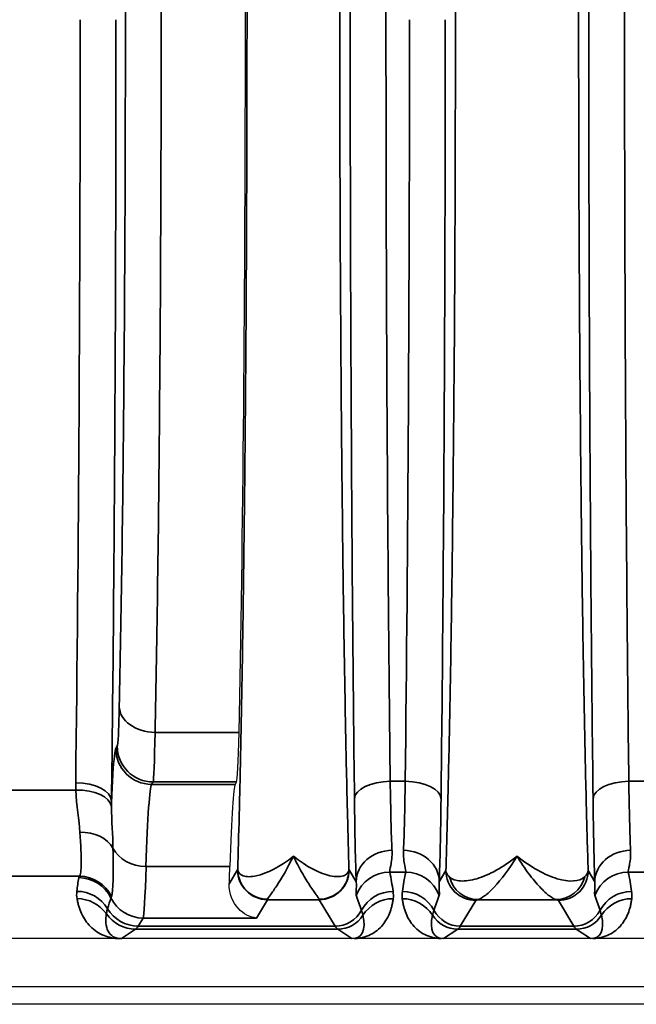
# Model space of a CAD drawing. Header units: millimetres. Extents: x 399 to 6233, y -1870 to 1602.
# Tile 563 of 656: x 5364 to 5375, y 297 to 314. Entities that reach past the tile are written whole.
import ezdxf

# ---------------------------------------------------------------- set-up
doc = ezdxf.new("R2010")
doc.units = ezdxf.units.MM
for name, color, linetype, lineweight in [('AM_5', 3, 'Continuous', 25), ('可見 (ISO)', 7, 'Continuous', 25), ('窄部可見 (ISO)', 7, 'Continuous', 35)]:
    doc.layers.add(name, color=color, linetype=linetype, lineweight=lineweight)
doc.styles.add('尺寸標註', font='romans.shx', dxfattribs={"bigfont": 'CHINESET.SHX'})
doc.dimstyles.new('CNS1$0', dxfattribs={"dimtxt": 2.5, "dimasz": 2.5, "dimexe": 1, "dimexo": 1, "dimgap": 1.5, "dimtad": 1, "dimtoh": 1, "dimdec": 1, "dimdsep": 46, "dimtxsty": '尺寸標註', "dimcen": 0, "dimclrd": 2, "dimclre": 2, "dimclrt": 1, "dimadec": 0, "dimazin": 2, "dimtp": 0.1, "dimtm": 0.1, "dimtfac": 0.71, "dimtdec": 1, "dimtmove": 0, "dimatfit": 0, "dimfxl": 0, "dimlwd": 13, "dimlwe": 13, "dimarcsym": 0})

# ---------------------------------------------------------------- blocks, each defined once
blk = doc.blocks.new('*D297')
at = {"layer": 'AM_5', "color": 2, "lineweight": 13}
for p, q in [((5339.611, 314.595), (5339.611, 341.186)), ((5500.331, 319.807), (5500.331, 341.186)), ((5342.111, 340.186), (5497.831, 340.186))]:
    blk.add_line(p, q, dxfattribs=at)
at = {"layer": 'AM_5', "color": 2, "lineweight": -2}
for points in [[(5342.111, 340.603), (5342.111, 339.77), (5339.611, 340.186)], [(5497.831, 340.603), (5497.831, 339.77), (5500.331, 340.186)]]:
    blk.add_solid(points, dxfattribs=at)
at = {"layer": 'Defpoints', "color": 0, "lineweight": -2}
for p in [(5500.331, 340.186), (5500.331, 318.807), (5339.611, 313.595)]:
    blk.add_point(p, dxfattribs=at)
at = {"layer": 'AM_5', "color": 1, "insert": (5419.971, 342.936), "char_height": 2.5, "attachment_point": 5, "style": '尺寸標註'}
blk.add_mtext('160.7', dxfattribs=at)

msp = doc.modelspace()

# ---------------------------------------------------------------- linework, layer by layer
at = {"layer": '可見 (ISO)'}
for p, q in [((5367.86, 300.821), (5367.835, 300.781)), ((5366.32, 298.845), (5366.32, 298.845)), ((5460.061, 298.195), (5355.561, 298.195)), ((5355.561, 297.395), (5460.061, 297.395)), ((5464.311, 297.095), (5351.311, 297.095))]:
    msp.add_line(p, q, dxfattribs=at)
for centre, major_axis, ratio, start_param, end_param in [((5367.661, 313.595), (0, -16.531), 0.020947, 0.763507, 2.378086), ((5367.857, 303.82), (0, -3), 0.020947, 0.034907, 0.763507), ((5367.841, 292.786), (0, 8), 0.020947, 0.034907, 0.596976), ((5367.688, 303.539), (0, -5.001), 0.020942, 0.485675, 0.596874)]:
    msp.add_ellipse(centre, major_axis=major_axis, ratio=ratio, start_param=start_param, end_param=end_param, dxfattribs=at)
for points, knots in [([(5368.192, 298.541), (5368.088, 298.553), (5367.974, 298.605), (5367.796, 298.802), (5367.73, 298.945), (5367.737, 299.116)], [-0.6655719, -0.6655719, -0.6655719, -0.6655719, -0.555783, -0.555783, -0.4460779, -0.4460779, -0.4460779, -0.4460779]), ([(5365.928, 298.195), (5365.928, 298.195), (5365.928, 298.195), (5365.928, 298.195), (5365.928, 298.195), (5365.928, 298.195), (5365.928, 298.195), (5365.927, 298.195), (5365.924, 298.195), (5365.917, 298.195), (5365.914, 298.195), (5365.904, 298.195), (5365.897, 298.195), (5365.891, 298.195)], [-0.005146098, -0.005146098, -0.005146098, -0.005146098, -0.004810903, -0.004810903, -0.004628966, -0.004628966, -0.004600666, -0.004600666, -0.003063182, -0.003063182, -0.002040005, -0.002040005, 0, 0, 0, 0]), ([(5369.83, 298.195), (5369.823, 298.195), (5369.816, 298.195), (5369.809, 298.195), (5369.804, 298.195), (5369.798, 298.195), (5369.794, 298.195)], [0.00000000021, 0.00000000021, 0.00000000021, 0.00000000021, 0.00002113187, 0.00002113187, 0.00002113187, 0.0000394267, 0.0000394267, 0.0000394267, 0.0000394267]), ([(5371.328, 298.195), (5371.324, 298.195), (5371.319, 298.195), (5371.314, 298.195), (5371.307, 298.195), (5371.299, 298.195), (5371.292, 298.195)], [-0.00000491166, -0.00000491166, -0.00000491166, -0.00000491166, 0.00001268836, 0.00001268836, 0.00001268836, 0.00003478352, 0.00003478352, 0.00003478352, 0.00003478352]), ([(5373.83, 298.195), (5373.823, 298.195), (5373.816, 298.195), (5373.809, 298.195), (5373.804, 298.195), (5373.798, 298.195), (5373.794, 298.195)], [0.00000000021, 0.00000000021, 0.00000000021, 0.00000000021, 0.00002113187, 0.00002113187, 0.00002113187, 0.0000394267, 0.0000394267, 0.0000394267, 0.0000394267])]:
    msp.add_open_spline(points, degree=3, knots=knots, dxfattribs=at)
at = {"layer": '窄部可見 (ISO)'}
for p, q in [((5366.492, 301.652), (5367.901, 301.652)), ((5365.835, 301.381), (5365.859, 301.421)), ((5366.459, 300.821), (5366.435, 300.781)), ((5367.86, 300.821), (5366.459, 300.821)), ((5370.435, 300.832), (5370.687, 300.832)), ((5374.435, 300.832), (5374.687, 300.832)), ((5363.962, 300.685), (5365.163, 300.685)), ((5366.435, 300.781), (5367.835, 300.781)), ((5367.747, 299.402), (5366.34, 299.402)), ((5367.737, 299.116), (5367.876, 299.348)), ((5369.746, 299.348), (5369.865, 299.149)), ((5370.695, 299.31), (5370.427, 299.31)), ((5371.257, 299.149), (5371.369, 299.335)), ((5373.754, 299.335), (5373.865, 299.149)), ((5374.695, 299.31), (5374.427, 299.31)), ((5365.224, 299.24), (5363.934, 299.24)), ((5368.376, 298.848), (5368.192, 298.541)), ((5369.246, 298.848), (5368.376, 298.848)), ((5369.512, 298.405), (5369.246, 298.848)), ((5371.869, 298.835), (5371.61, 298.405)), ((5373.218, 298.848), (5371.905, 298.848)), ((5373.512, 298.405), (5373.254, 298.835)), ((5366.292, 298.541), (5366.21, 298.405)), ((5368.192, 298.541), (5366.292, 298.541)), ((5366.167, 298.354), (5365.928, 298.195)), ((5369.555, 298.354), (5366.167, 298.354)), ((5366.21, 298.405), (5369.512, 298.405)), ((5369.794, 298.195), (5369.555, 298.354)), ((5371.567, 298.354), (5371.328, 298.195)), ((5373.555, 298.354), (5371.567, 298.354)), ((5371.61, 298.405), (5373.512, 298.405)), ((5373.794, 298.195), (5373.555, 298.354))]:
    msp.add_line(p, q, dxfattribs=at)
for centre, major_axis, ratio, start_param, end_param in [((5364.701, 313.595), (0, 25), 0.02145, 4.175555, 4.712389), ((5370.201, 313.595), (0, 26), 0.02143, 4.199317, 4.712389), ((5366.492, 302.086), (-0.6, 0.013), 0.722333, 0.030288, 1.586603), ((5366.435, 301.381), (0.515, -0.309), 0.999172, 3.682263, 5.252328), ((5366.459, 301.421), (0.515, -0.309), 0.999172, 3.682263, 5.252328), ((5365.162, 300.502), (0.6, -0.007), 0.511389, 0.024373, 1.577171), ((5370.435, 300.538), (-0.6, -0.007), 0.49083, 4.706597, 6.259146), ((5370.491, 301.907), (-0.007, 2.58), 0.02502, 2.000071, 2.615298), ((5370.631, 301.907), (0.007, 2.58), 0.02502, 3.667887, 4.283115), ((5370.687, 300.538), (0.6, -0.007), 0.49083, 0.024039, 1.576589), ((5374.435, 300.538), (-0.6, -0.007), 0.49083, 4.706597, 6.259146), ((5374.491, 301.907), (-0.007, 2.58), 0.02502, 2.000071, 2.615298), ((5365.163, 300.376), (0.6, 0.017), 0.516223, 0.059539, 1.556187), ((5366.441, 292.783), (0, 8.003), 0.022512, 0.034888, 0.596845), ((5369.891, 301.827), (0.007, -3.096), 0.02085, 5.141677, 5.75691), ((5371.231, 301.827), (-0.007, -3.096), 0.02085, 0.526276, 1.141508), ((5373.891, 301.827), (0.007, -3.096), 0.02085, 5.141677, 5.75691), ((5365.233, 299.527), (0.599, 0.031), 0.751758, 0.356231, 1.532192), ((5366.34, 299.899), (0.6, -0.018), 0.826915, 3.562919, 4.737867), ((5370.465, 299.149), (-0.6, -0.023), 0.876399, 4.678969, 6.239685), ((5370.657, 299.149), (0.6, -0.023), 0.876399, 0.0435, 1.604216), ((5374.465, 299.149), (-0.6, -0.023), 0.876399, 4.678969, 6.239685), ((5366.294, 302.655), (-0.005, -4.117), 0.020059, 0.038066, 0.660084), ((5367.873, 301.1), (-0.002, 1.753), 0.025123, 3.183353, 3.233238), ((5368.376, 299.348), (0.429, -0.257), 0.999172, 3.682263, 5.252328), ((5368.378, 299.354), (-0.482, 0.132), 0.996844, 0.266973, 1.836165), ((5369.246, 299.348), (-0.429, -0.257), 0.999172, 1.030857, 2.600922), ((5369.75, 301.169), (0.002, 1.823), 0.02465, 3.05168, 3.10063), ((5370.427, 298.711), (0.588, 0.12), 0.998201, 1.369933, 2.582126), ((5369.706, 299.744), (-0.587, 1.898), 0.297416, 4.213099, 4.391173), ((5371.416, 299.744), (0.587, 1.898), 0.297416, 1.892012, 2.070087), ((5370.695, 298.711), (0.588, -0.12), 0.998201, 0.559467, 1.77166), ((5374.427, 298.711), (-0.588, -0.12), 0.998201, 4.511525, 5.723718), ((5373.706, 299.744), (-0.587, 1.898), 0.297416, 4.213099, 4.391173), ((5366.056, 299.877), (0.629, 2.073), 0.310752, 1.987716, 2.105822), ((5375.282, 299.211), (-10.07, 0), 0.058758, 6.234735, 6.273976), ((5365.212, 298.618), (0.593, -0.094), 0.998229, 0.609389, 1.728149), ((5365.224, 298.641), (0.462, -0.383), 0.997094, 1.147203, 2.260656), ((5371.905, 299.348), (0.093, -0.491), 0.982993, 4.763177, 6.091983), ((5373.218, 299.348), (-0.093, -0.491), 0.982993, 0.191203, 1.520008), ((5365.181, 298.389), (0.596, -0.067), 0.99825, 0.651925, 1.682859), ((5370.483, 298.389), (0.594, 0.083), 0.998238, 1.431986, 2.513646), ((5370.639, 298.389), (0.594, -0.083), 0.998238, 0.627947, 1.709607), ((5374.483, 298.389), (-0.594, -0.083), 0.998238, 4.573579, 5.655239), ((5365.184, 298.266), (0.591, 0.105), 0.998218, 0.435215, 1.395105), ((8225.682, 296.135), (-2860.258, 0.716), 0.046839, 6.268046, 6.269403), ((5369.923, 306.478), (-4.172, -7.61), 0.009939, 6.191319, 6.234418), ((5366.292, 299.14), (0.515, -0.309), 0.999172, 4.133206, 5.252328), ((5368.374, 301.846), (0, -3), 0.017456, 0.034907, 0.07668), ((5369.248, 301.846), (0, -3), 0.017456, 6.206505, 6.248279), ((5369.059, 299.66), (1.006, -2.097), 0.194686, 0.988663, 1.119241), ((5370.485, 298.266), (0.595, -0.075), 0.998245, 1.696485, 2.702846), ((5370.637, 298.266), (0.595, 0.075), 0.998245, 0.438747, 1.445107), ((5372.063, 299.66), (-1.006, -2.097), 0.194686, 5.163945, 5.294522), ((5373.059, 299.66), (1.006, -2.097), 0.194686, 0.988663, 1.119241), ((5374.485, 298.266), (-0.595, 0.075), 0.998245, 4.838078, 5.844438), ((5366.21, 299.005), (0.515, -0.309), 0.999172, 4.221065, 5.252328), ((5369.512, 298.905), (-0.429, -0.257), 0.999172, 1.030857, 2.112865), ((5371.61, 298.905), (-0.429, 0.257), 0.999172, 1.028727, 2.110736), ((5373.512, 298.905), (0.429, 0.257), 0.999172, 4.17245, 5.254458), ((5366.167, 298.954), (0.333, -0.499), 0.999683, 4.734949, 5.695074), ((5369.555, 298.854), (-0.277, -0.416), 0.999683, 0.588111, 1.594775), ((5369.28, 299.037), (0.641, -0.802), 0.399262, 5.974018, 6.980681), ((5371.842, 299.037), (-0.641, -0.802), 0.399262, 5.585689, 6.592352), ((5371.567, 298.854), (-0.277, 0.416), 0.999683, 1.546818, 2.553481), ((5373.555, 298.854), (0.277, 0.416), 0.999683, 3.729704, 4.736367), ((5373.28, 299.037), (0.641, -0.802), 0.399262, 5.974018, 6.980681), ((5366.138, 398.388), (0, -100.043), 0.020817, 0.01396, 0.034899), ((5369.585, 398.388), (0, -100.043), 0.020838, 6.248286, 6.269226), ((5371.538, 398.388), (0, -100.043), 0.020838, 0.01396, 0.034899), ((5373.585, 398.388), (0, -100.043), 0.020838, 6.248286, 6.269226)]:
    msp.add_ellipse(centre, major_axis=major_axis, ratio=ratio, start_param=start_param, end_param=end_param, dxfattribs=at)
for points, knots in [([(5367.878, 299.354), (5367.887, 299.639), (5367.895, 299.942), (5367.903, 300.255), (5367.906, 300.388), (5367.91, 300.525), (5367.913, 300.665), (5367.924, 301.132), (5367.934, 301.63), (5367.944, 302.153), (5367.953, 302.675), (5367.962, 303.222), (5367.97, 303.792), (5367.978, 304.363), (5367.986, 304.96), (5367.993, 305.575), (5367.995, 305.787), (5367.997, 306.002), (5367.999, 306.219), (5368.003, 306.629), (5368.007, 307.046), (5368.01, 307.47), (5368.015, 308.119), (5368.02, 308.786), (5368.023, 309.466), (5368.03, 310.827), (5368.034, 312.204), (5368.034, 313.595), (5368.034, 314.985), (5368.03, 316.362), (5368.023, 317.723), (5368.02, 318.404), (5368.015, 319.071), (5368.01, 319.719), (5368.007, 320.143), (5368.003, 320.561), (5367.999, 320.971), (5367.997, 321.187), (5367.995, 321.402), (5367.993, 321.615), (5367.986, 322.23), (5367.978, 322.827), (5367.97, 323.397), (5367.962, 323.968), (5367.953, 324.514), (5367.944, 325.037), (5367.934, 325.559), (5367.924, 326.057), (5367.913, 326.524), (5367.91, 326.664), (5367.906, 326.801), (5367.903, 326.935), (5367.895, 327.247), (5367.887, 327.55), (5367.878, 327.836)], [0.0264933, 0.0264933, 0.0264933, 0.0264933, 0.0679433, 0.0679433, 0.0679433, 0.0856819, 0.0856819, 0.0856819, 0.1448706, 0.1448706, 0.1448706, 0.2040592, 0.2040592, 0.2040592, 0.2632479, 0.2632479, 0.2632479, 0.2837247, 0.2837247, 0.2837247, 0.3224365, 0.3224365, 0.3224365, 0.3816251, 0.3816251, 0.3816251, 0.5, 0.5, 0.5, 0.6183797, 0.6183797, 0.6183797, 0.6775684, 0.6775684, 0.6775684, 0.7162875, 0.7162875, 0.7162875, 0.736757, 0.736757, 0.736757, 0.7959457, 0.7959457, 0.7959457, 0.8551343, 0.8551343, 0.8551343, 0.914323, 0.914323, 0.914323, 0.9320642, 0.9320642, 0.9320642, 0.9735116, 0.9735116, 0.9735116, 0.9735116]), ([(5369.744, 327.836), (5369.735, 327.55), (5369.727, 327.247), (5369.719, 326.935), (5369.716, 326.801), (5369.713, 326.664), (5369.709, 326.524), (5369.698, 326.057), (5369.688, 325.559), (5369.679, 325.037), (5369.669, 324.514), (5369.66, 323.968), (5369.652, 323.397), (5369.644, 322.827), (5369.636, 322.23), (5369.63, 321.615), (5369.627, 321.402), (5369.625, 321.187), (5369.623, 320.971), (5369.619, 320.561), (5369.615, 320.144), (5369.612, 319.719), (5369.607, 319.071), (5369.603, 318.404), (5369.599, 317.723), (5369.592, 316.362), (5369.589, 314.985), (5369.589, 313.595), (5369.589, 312.204), (5369.592, 310.828), (5369.599, 309.466), (5369.603, 308.785), (5369.607, 308.119), (5369.612, 307.47), (5369.615, 307.046), (5369.619, 306.629), (5369.623, 306.219), (5369.625, 306.002), (5369.627, 305.788), (5369.63, 305.575), (5369.636, 304.96), (5369.644, 304.363), (5369.652, 303.792), (5369.66, 303.222), (5369.669, 302.675), (5369.679, 302.153), (5369.688, 301.63), (5369.698, 301.132), (5369.709, 300.665), (5369.713, 300.525), (5369.716, 300.388), (5369.719, 300.255), (5369.727, 299.942), (5369.735, 299.639), (5369.744, 299.353)], [0.0264933, 0.0264933, 0.0264933, 0.0264933, 0.0679433, 0.0679433, 0.0679433, 0.0856819, 0.0856819, 0.0856819, 0.1448706, 0.1448706, 0.1448706, 0.2040592, 0.2040592, 0.2040592, 0.2632479, 0.2632479, 0.2632479, 0.2837247, 0.2837247, 0.2837247, 0.3224365, 0.3224365, 0.3224365, 0.3816251, 0.3816251, 0.3816251, 0.5, 0.5, 0.5, 0.6183797, 0.6183797, 0.6183797, 0.6775684, 0.6775684, 0.6775684, 0.7162875, 0.7162875, 0.7162875, 0.736757, 0.736757, 0.736757, 0.7959457, 0.7959457, 0.7959457, 0.8551343, 0.8551343, 0.8551343, 0.914323, 0.914323, 0.914323, 0.9320642, 0.9320642, 0.9320642, 0.9735116, 0.9735116, 0.9735116, 0.9735116]), ([(5371.369, 299.335), (5371.379, 299.682), (5371.39, 300.055), (5371.4, 300.444), (5371.401, 300.507), (5371.403, 300.571), (5371.404, 300.637), (5371.416, 301.101), (5371.426, 301.597), (5371.436, 302.115), (5371.446, 302.634), (5371.455, 303.178), (5371.463, 303.748), (5371.472, 304.317), (5371.479, 304.915), (5371.486, 305.531), (5371.489, 305.792), (5371.492, 306.056), (5371.494, 306.323), (5371.498, 306.687), (5371.501, 307.056), (5371.504, 307.432), (5371.51, 308.083), (5371.514, 308.753), (5371.518, 309.438), (5371.525, 310.808), (5371.528, 312.194), (5371.528, 313.595), (5371.528, 314.996), (5371.525, 316.381), (5371.518, 317.751), (5371.512, 318.832), (5371.504, 319.871), (5371.494, 320.867), (5371.492, 321.134), (5371.489, 321.398), (5371.486, 321.658), (5371.479, 322.275), (5371.472, 322.872), (5371.463, 323.442), (5371.455, 324.011), (5371.446, 324.555), (5371.436, 325.074), (5371.426, 325.593), (5371.416, 326.089), (5371.404, 326.553), (5371.403, 326.618), (5371.401, 326.682), (5371.4, 326.746), (5371.39, 327.134), (5371.379, 327.507), (5371.369, 327.854)], [0.0267397, 0.0267397, 0.0267397, 0.0267397, 0.0775919, 0.0775919, 0.0775919, 0.0858976, 0.0858976, 0.0858976, 0.1450554, 0.1450554, 0.1450554, 0.2042133, 0.2042133, 0.2042133, 0.2633711, 0.2633711, 0.2633711, 0.2884173, 0.2884173, 0.2884173, 0.322529, 0.322529, 0.322529, 0.3816868, 0.3816868, 0.3816868, 0.5, 0.5, 0.5, 0.6183182, 0.6183182, 0.6183182, 0.7115983, 0.7115983, 0.7115983, 0.7366339, 0.7366339, 0.7366339, 0.7957918, 0.7957918, 0.7957918, 0.8549496, 0.8549496, 0.8549496, 0.9141075, 0.9141075, 0.9141075, 0.9224155, 0.9224155, 0.9224155, 0.9732653, 0.9732653, 0.9732653, 0.9732653]), ([(5373.754, 327.854), (5373.743, 327.507), (5373.732, 327.134), (5373.723, 326.746), (5373.721, 326.682), (5373.719, 326.618), (5373.718, 326.553), (5373.707, 326.089), (5373.696, 325.593), (5373.686, 325.074), (5373.676, 324.555), (5373.667, 324.011), (5373.659, 323.442), (5373.651, 322.872), (5373.643, 322.275), (5373.636, 321.659), (5373.633, 321.398), (5373.63, 321.134), (5373.628, 320.867), (5373.624, 320.503), (5373.621, 320.133), (5373.618, 319.758), (5373.613, 319.106), (5373.608, 318.436), (5373.605, 317.751), (5373.597, 316.382), (5373.594, 314.996), (5373.594, 313.595), (5373.594, 312.194), (5373.597, 310.808), (5373.605, 309.438), (5373.61, 308.358), (5373.618, 307.318), (5373.628, 306.323), (5373.63, 306.056), (5373.633, 305.792), (5373.636, 305.531), (5373.643, 304.915), (5373.651, 304.317), (5373.659, 303.748), (5373.667, 303.178), (5373.676, 302.634), (5373.686, 302.116), (5373.696, 301.597), (5373.707, 301.101), (5373.718, 300.637), (5373.719, 300.571), (5373.721, 300.507), (5373.723, 300.444), (5373.732, 300.055), (5373.743, 299.682), (5373.754, 299.335)], [0.0267397, 0.0267397, 0.0267397, 0.0267397, 0.0775919, 0.0775919, 0.0775919, 0.0858976, 0.0858976, 0.0858976, 0.1450554, 0.1450554, 0.1450554, 0.2042133, 0.2042133, 0.2042133, 0.2633711, 0.2633711, 0.2633711, 0.2884173, 0.2884173, 0.2884173, 0.322529, 0.322529, 0.322529, 0.3816868, 0.3816868, 0.3816868, 0.5, 0.5, 0.5, 0.6183182, 0.6183182, 0.6183182, 0.7115983, 0.7115983, 0.7115983, 0.7366339, 0.7366339, 0.7366339, 0.7957918, 0.7957918, 0.7957918, 0.8549496, 0.8549496, 0.8549496, 0.9141075, 0.9141075, 0.9141075, 0.9224155, 0.9224155, 0.9224155, 0.9732653, 0.9732653, 0.9732653, 0.9732653]), ([(5369.836, 300.538), (5369.812, 302.52), (5369.794, 304.645), (5369.782, 306.845), (5369.77, 309.046), (5369.764, 311.32), (5369.764, 313.595), (5369.764, 315.869), (5369.77, 318.144), (5369.782, 320.344), (5369.794, 322.544), (5369.812, 324.67), (5369.836, 326.652)], [2.628521, 2.628521, 2.628521, 2.628521, 2.885057, 2.885057, 2.885057, 3.141593, 3.141593, 3.141593, 3.398129, 3.398129, 3.398129, 3.654665, 3.654665, 3.654665, 3.654665]), ([(5373.836, 300.538), (5373.812, 302.52), (5373.794, 304.645), (5373.782, 306.845), (5373.77, 309.046), (5373.764, 311.32), (5373.764, 313.595), (5373.764, 315.869), (5373.77, 318.144), (5373.782, 320.344), (5373.794, 322.544), (5373.812, 324.67), (5373.836, 326.652)], [2.628521, 2.628521, 2.628521, 2.628521, 2.885057, 2.885057, 2.885057, 3.141593, 3.141593, 3.141593, 3.398129, 3.398129, 3.398129, 3.654665, 3.654665, 3.654665, 3.654665]), ([(5370.435, 326.357), (5370.412, 324.42), (5370.394, 322.342), (5370.37, 318.041), (5370.364, 315.818), (5370.364, 311.371), (5370.37, 309.148), (5370.394, 304.847), (5370.412, 302.77), (5370.435, 300.832)], [2.628521, 2.628521, 2.628521, 2.628521, 2.885057, 2.885057, 3.141593, 3.141593, 3.398129, 3.398129, 3.654665, 3.654665, 3.654665, 3.654665]), ([(5374.435, 326.357), (5374.412, 324.42), (5374.394, 322.342), (5374.37, 318.041), (5374.364, 315.818), (5374.364, 311.371), (5374.37, 309.148), (5374.394, 304.847), (5374.412, 302.77), (5374.435, 300.832)], [2.628521, 2.628521, 2.628521, 2.628521, 2.885057, 2.885057, 3.141593, 3.141593, 3.398129, 3.398129, 3.654665, 3.654665, 3.654665, 3.654665]), ([(5366.492, 325.537), (5366.509, 324.768), (5366.523, 323.918), (5366.536, 323.004), (5366.549, 322.089), (5366.56, 321.111), (5366.568, 320.088), (5366.577, 319.065), (5366.584, 317.998), (5366.588, 316.909), (5366.593, 315.819), (5366.595, 314.707), (5366.595, 313.595), (5366.595, 312.483), (5366.593, 311.371), (5366.588, 310.281), (5366.584, 309.191), (5366.577, 308.124), (5366.568, 307.102), (5366.56, 306.079), (5366.549, 305.1), (5366.536, 304.186), (5366.523, 303.272), (5366.509, 302.421), (5366.492, 301.652)], [2.334303, 2.334303, 2.334303, 2.334303, 2.536125, 2.536125, 2.536125, 2.737948, 2.737948, 2.737948, 2.93977, 2.93977, 2.93977, 3.141593, 3.141593, 3.141593, 3.343415, 3.343415, 3.343415, 3.545238, 3.545238, 3.545238, 3.74706, 3.74706, 3.74706, 3.948882, 3.948882, 3.948882, 3.948882]), ([(5365.892, 302.086), (5365.909, 302.827), (5365.923, 303.646), (5365.949, 305.409), (5365.96, 306.352), (5365.977, 308.323), (5365.984, 309.351), (5365.993, 311.451), (5365.995, 312.523), (5365.995, 314.667), (5365.993, 315.738), (5365.984, 317.838), (5365.977, 318.867), (5365.96, 320.838), (5365.949, 321.781), (5365.923, 323.543), (5365.909, 324.363), (5365.892, 325.104)], [2.334303, 2.334303, 2.334303, 2.334303, 2.536125, 2.536125, 2.737948, 2.737948, 2.93977, 2.93977, 3.141593, 3.141593, 3.343415, 3.343415, 3.545238, 3.545238, 3.74706, 3.74706, 3.948882, 3.948882, 3.948882, 3.948882]), ([(5365.837, 313.595), (5365.837, 311.304), (5365.831, 309.014), (5365.818, 306.805), (5365.806, 304.597), (5365.787, 302.471), (5365.762, 300.502)], [0, 0, 0, 0, 0.2684172, 0.2684172, 0.2684172, 0.5368345, 0.5368345, 0.5368345, 0.5368345]), ([(5371.358, 313.595), (5371.358, 311.32), (5371.352, 309.046), (5371.34, 306.845), (5371.328, 304.645), (5371.31, 302.52), (5371.287, 300.538)], [0, 0, 0, 0, 0.256536, 0.256536, 0.256536, 0.5130721, 0.5130721, 0.5130721, 0.5130721]), ([(5365.859, 301.421), (5365.866, 301.431), (5365.872, 301.495), (5365.883, 301.721), (5365.888, 301.884), (5365.892, 302.086)], [1.6057029, 1.6057029, 1.6057029, 1.6057029, 1.9700029, 1.9700029, 2.3343029, 2.3343029, 2.3343029, 2.3343029]), ([(5365.762, 300.502), (5365.77, 300.68), (5365.778, 300.834), (5365.786, 300.96), (5365.802, 301.211), (5365.819, 301.353), (5365.835, 301.381)], [4.255119, 4.255119, 4.255119, 4.255119, 4.3966774, 4.3966774, 4.3966774, 4.6774824, 4.6774824, 4.6774824, 4.6774824]), ([(5365.224, 299.24), (5365.243, 299.259), (5365.254, 299.335), (5365.255, 299.584), (5365.246, 299.762), (5365.233, 299.978)], [0, 0, 0, 0, 0.00099613, 0.00099613, 0.001992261, 0.001992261, 0.001992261, 0.001992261]), ([(5365.787, 299.713), (5365.79, 299.484), (5365.791, 299.295), (5365.788, 299.159), (5365.784, 299.023), (5365.775, 298.936), (5365.761, 298.904)], [0.001060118, 0.001060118, 0.001060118, 0.001060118, 0.002188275, 0.002188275, 0.002188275, 0.003316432, 0.003316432, 0.003316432, 0.003316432]), ([(5370.465, 299.675), (5370.47, 299.568), (5370.456, 299.484), (5370.433, 299.362), (5370.424, 299.323), (5370.427, 299.31)], [0, 0, 0, 0, 0.000661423, 0.000661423, 0.001322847, 0.001322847, 0.001322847, 0.001322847]), ([(5370.695, 299.31), (5370.698, 299.323), (5370.689, 299.361), (5370.666, 299.483), (5370.653, 299.568), (5370.657, 299.675)], [0, 0, 0, 0, 0.000661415, 0.000661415, 0.001322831, 0.001322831, 0.001322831, 0.001322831]), ([(5374.465, 299.675), (5374.47, 299.568), (5374.456, 299.484), (5374.433, 299.362), (5374.424, 299.323), (5374.427, 299.31)], [0, 0, 0, 0, 0.000661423, 0.000661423, 0.001322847, 0.001322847, 0.001322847, 0.001322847]), ([(5367.878, 299.354), (5367.882, 299.302), (5367.917, 299.265), (5367.972, 299.247), (5368.027, 299.229), (5368.103, 299.229), (5368.19, 299.248), (5368.364, 299.285), (5368.588, 299.397), (5368.811, 299.577)], [-0.00000006, -0.00000006, -0.00000006, -0.00000006, 0.000531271, 0.000531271, 0.000531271, 0.001062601, 0.001062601, 0.001062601, 0.002125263, 0.002125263, 0.002125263, 0.002125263]), ([(5368.811, 299.577), (5368.713, 299.372), (5368.614, 299.205), (5368.492, 299.021), (5368.456, 298.97), (5368.4, 298.894), (5368.381, 298.868), (5368.378, 298.855)], [-0.000011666, -0.000011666, -0.000011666, -0.000011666, 0.000975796, 0.000975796, 0.001469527, 0.001469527, 0.001963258, 0.001963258, 0.001963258, 0.001963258]), ([(5368.811, 299.577), (5369.03, 299.401), (5369.247, 299.29), (5369.421, 299.25), (5369.425, 299.25), (5369.428, 299.249), (5369.431, 299.248), (5369.517, 299.23), (5369.591, 299.229), (5369.645, 299.246), (5369.647, 299.246), (5369.649, 299.247), (5369.65, 299.247), (5369.664, 299.252), (5369.676, 299.257), (5369.687, 299.264), (5369.698, 299.27), (5369.707, 299.278), (5369.715, 299.287), (5369.724, 299.296), (5369.731, 299.306), (5369.736, 299.318), (5369.738, 299.324), (5369.74, 299.33), (5369.741, 299.337), (5369.743, 299.342), (5369.743, 299.351), (5369.744, 299.353)], [-0.000011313, -0.000011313, -0.000011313, -0.000011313, 0.001030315, 0.001030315, 0.001030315, 0.001050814, 0.001050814, 0.001050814, 0.001565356, 0.001565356, 0.001565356, 0.001581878, 0.001581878, 0.001581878, 0.001711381, 0.001711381, 0.001711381, 0.001843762, 0.001843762, 0.001843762, 0.001984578, 0.001984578, 0.001984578, 0.002055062, 0.002055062, 0.002055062, 0.002112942, 0.002112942, 0.002112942, 0.002112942]), ([(5369.244, 298.855), (5369.244, 298.856), (5369.244, 298.856), (5369.244, 298.856), (5369.243, 298.857), (5369.243, 298.858), (5369.243, 298.859), (5369.242, 298.861), (5369.241, 298.864), (5369.239, 298.866), (5369.237, 298.871), (5369.233, 298.876), (5369.229, 298.883), (5369.221, 298.895), (5369.209, 298.911), (5369.195, 298.931), (5369.168, 298.969), (5369.131, 299.02), (5369.09, 299.082), (5369.049, 299.143), (5369.004, 299.215), (5368.957, 299.298), (5368.91, 299.381), (5368.86, 299.475), (5368.811, 299.577)], [0, 0, 0, 0, 0.000015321, 0.000015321, 0.000015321, 0.000050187, 0.000050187, 0.000050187, 0.000112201, 0.000112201, 0.000112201, 0.000236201, 0.000236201, 0.000236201, 0.000484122, 0.000484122, 0.000484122, 0.000978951, 0.000978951, 0.000978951, 0.001470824, 0.001470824, 0.001470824, 0.001961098, 0.001961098, 0.001961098, 0.001961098]), ([(5371.427, 299.231), (5371.471, 299.19), (5371.537, 299.167), (5371.615, 299.162), (5371.694, 299.157), (5371.788, 299.17), (5371.889, 299.2), (5372.091, 299.26), (5372.326, 299.388), (5372.561, 299.577)], [0, 0, 0, 0, 0.000558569, 0.000558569, 0.000558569, 0.001117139, 0.001117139, 0.001117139, 0.002234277, 0.002234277, 0.002234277, 0.002234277]), ([(5372.561, 299.577), (5372.428, 299.358), (5372.296, 299.185), (5372.121, 298.998), (5372.066, 298.948), (5371.971, 298.876), (5371.932, 298.854), (5371.905, 298.848)], [-0.000011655, -0.000011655, -0.000011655, -0.000011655, 0.001067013, 0.001067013, 0.001606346, 0.001606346, 0.00214568, 0.00214568, 0.00214568, 0.00214568]), ([(5372.561, 299.577), (5372.796, 299.388), (5373.029, 299.261), (5373.232, 299.2), (5373.436, 299.139), (5373.607, 299.148), (5373.695, 299.231)], [-0.000011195, -0.000011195, -0.000011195, -0.000011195, 0.001104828, 0.001104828, 0.001104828, 0.002220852, 0.002220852, 0.002220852, 0.002220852]), ([(5373.218, 298.848), (5373.19, 298.854), (5373.151, 298.876), (5373.104, 298.912), (5373.057, 298.948), (5373.001, 298.998), (5372.943, 299.061), (5372.885, 299.123), (5372.823, 299.197), (5372.758, 299.283), (5372.694, 299.369), (5372.627, 299.469), (5372.561, 299.577)], [0, 0, 0, 0, 0.000534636, 0.000534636, 0.000534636, 0.001069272, 0.001069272, 0.001069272, 0.001603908, 0.001603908, 0.001603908, 0.002138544, 0.002138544, 0.002138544, 0.002138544]), ([(5369.744, 299.353), (5369.743, 299.223), (5369.69, 299.094), (5369.597, 299.001), (5369.505, 298.909), (5369.375, 298.855), (5369.244, 298.855)], [0.0001763, 0.0001763, 0.0001763, 0.0001763, 0.5, 0.5, 0.5, 1, 1, 1, 1]), ([(5371.369, 299.335), (5371.369, 299.335), (5371.369, 299.331), (5371.369, 299.329), (5371.37, 299.327), (5371.37, 299.325), (5371.37, 299.323), (5371.371, 299.318), (5371.372, 299.314), (5371.374, 299.31), (5371.377, 299.301), (5371.38, 299.292), (5371.385, 299.283), (5371.392, 299.27), (5371.402, 299.257), (5371.414, 299.245), (5371.418, 299.24), (5371.422, 299.236), (5371.427, 299.231)], [-0.00000006, -0.00000006, -0.00000006, -0.00000006, 0.0000257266, 0.0000257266, 0.0000257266, 0.0000544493, 0.0000544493, 0.0000544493, 0.000111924, 0.000111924, 0.000111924, 0.0002271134, 0.0002271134, 0.0002271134, 0.0003995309, 0.0003995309, 0.0003995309, 0.0004594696, 0.0004594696, 0.0004594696, 0.0004594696]), ([(5371.869, 298.835), (5371.738, 298.836), (5371.608, 298.889), (5371.515, 298.982), (5371.423, 299.074), (5371.369, 299.204), (5371.369, 299.335)], [0, 0, 0, 0, 0.5, 0.5, 0.5, 1, 1, 1, 1]), ([(5373.254, 298.835), (5373.384, 298.836), (5373.514, 298.889), (5373.607, 298.982), (5373.7, 299.074), (5373.753, 299.204), (5373.754, 299.335)], [0, 0, 0, 0, 0.5, 0.5, 0.5, 1, 1, 1, 1]), ([(5369.865, 298.921), (5369.861, 298.933), (5369.862, 298.957), (5369.864, 298.995), (5369.864, 298.996), (5369.864, 298.997), (5369.864, 298.998), (5369.866, 299.035), (5369.87, 299.085), (5369.865, 299.149)], [0, 0, 0, 0, 0.000774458, 0.000774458, 0.000774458, 0.000793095, 0.000793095, 0.000793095, 0.001548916, 0.001548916, 0.001548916, 0.001548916]), ([(5371.257, 299.149), (5371.252, 299.084), (5371.256, 299.034), (5371.258, 298.997), (5371.258, 298.996), (5371.258, 298.995), (5371.258, 298.995), (5371.26, 298.957), (5371.261, 298.933), (5371.257, 298.921)], [0, 0, 0, 0, 0.000759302, 0.000759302, 0.000759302, 0.000774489, 0.000774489, 0.000774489, 0.001548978, 0.001548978, 0.001548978, 0.001548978]), ([(5373.865, 298.921), (5373.861, 298.933), (5373.862, 298.957), (5373.864, 298.995), (5373.864, 298.996), (5373.864, 298.997), (5373.864, 298.998), (5373.866, 299.035), (5373.87, 299.085), (5373.865, 299.149)], [0, 0, 0, 0, 0.000774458, 0.000774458, 0.000774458, 0.000793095, 0.000793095, 0.000793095, 0.001548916, 0.001548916, 0.001548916, 0.001548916]), ([(5365.891, 298.195), (5365.803, 298.198), (5365.717, 298.215), (5365.637, 298.248), (5365.552, 298.282), (5365.474, 298.333), (5365.409, 298.399), (5365.348, 298.46), (5365.299, 298.534), (5365.261, 298.615), (5365.243, 298.654), (5365.227, 298.695), (5365.214, 298.737), (5365.208, 298.758), (5365.202, 298.779), (5365.197, 298.8), (5365.192, 298.821), (5365.188, 298.843), (5365.184, 298.865)], [3.1723513, 3.1723513, 3.1723513, 3.1723513, 3.4034885, 3.4034885, 3.4034885, 3.6496995, 3.6496995, 3.6496995, 3.8803063, 3.8803063, 3.8803063, 3.9915494, 3.9915494, 3.9915494, 4.0463878, 4.0463878, 4.0463878, 4.1007779, 4.1007779, 4.1007779, 4.1007779]), ([(5370.485, 298.865), (5370.482, 298.842), (5370.478, 298.82), (5370.474, 298.799), (5370.47, 298.777), (5370.466, 298.757), (5370.461, 298.736), (5370.45, 298.696), (5370.437, 298.655), (5370.422, 298.616), (5370.389, 298.537), (5370.345, 298.463), (5370.288, 298.401), (5370.228, 298.335), (5370.155, 298.283), (5370.074, 298.248), (5370.031, 298.23), (5369.985, 298.216), (5369.938, 298.207), (5369.903, 298.2), (5369.866, 298.196), (5369.83, 298.195)], [5.2774615, 5.2774615, 5.2774615, 5.2774615, 5.3361469, 5.3361469, 5.3361469, 5.3948827, 5.3948827, 5.3948827, 5.5128985, 5.5128985, 5.5128985, 5.7541006, 5.7541006, 5.7541006, 6.0094082, 6.0094082, 6.0094082, 6.1463346, 6.1463346, 6.1463346, 6.2510171, 6.2510171, 6.2510171, 6.2510171]), ([(5371.292, 298.195), (5371.256, 298.196), (5371.22, 298.2), (5371.184, 298.207), (5371.137, 298.216), (5371.091, 298.23), (5371.048, 298.248), (5370.967, 298.283), (5370.894, 298.335), (5370.834, 298.401), (5370.778, 298.463), (5370.733, 298.537), (5370.701, 298.616), (5370.685, 298.655), (5370.672, 298.696), (5370.662, 298.736), (5370.656, 298.757), (5370.652, 298.777), (5370.648, 298.799), (5370.644, 298.82), (5370.64, 298.842), (5370.637, 298.865)], [0.0321682, 0.0321682, 0.0321682, 0.0321682, 0.1368507, 0.1368507, 0.1368507, 0.2737771, 0.2737771, 0.2737771, 0.5290847, 0.5290847, 0.5290847, 0.7702868, 0.7702868, 0.7702868, 0.8883026, 0.8883026, 0.8883026, 0.9470384, 0.9470384, 0.9470384, 1.0057239, 1.0057239, 1.0057239, 1.0057239]), ([(5374.485, 298.865), (5374.482, 298.842), (5374.478, 298.82), (5374.474, 298.799), (5374.47, 298.777), (5374.466, 298.757), (5374.461, 298.736), (5374.45, 298.696), (5374.437, 298.655), (5374.422, 298.616), (5374.389, 298.537), (5374.345, 298.463), (5374.288, 298.401), (5374.228, 298.335), (5374.155, 298.283), (5374.074, 298.248), (5374.031, 298.23), (5373.985, 298.216), (5373.938, 298.207), (5373.903, 298.2), (5373.866, 298.196), (5373.83, 298.195)], [2.1358688, 2.1358688, 2.1358688, 2.1358688, 2.1945542, 2.1945542, 2.1945542, 2.25329, 2.25329, 2.25329, 2.3713058, 2.3713058, 2.3713058, 2.612508, 2.612508, 2.612508, 2.8678155, 2.8678155, 2.8678155, 3.004742, 3.004742, 3.004742, 3.1094244, 3.1094244, 3.1094244, 3.1094244]), ([(5365.696, 298.697), (5365.69, 298.678), (5365.685, 298.661), (5365.682, 298.644), (5365.679, 298.632), (5365.677, 298.621), (5365.675, 298.61)], [0, 0, 0, 0, 0.001200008, 0.001200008, 0.001200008, 0.002089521, 0.002089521, 0.002089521, 0.002089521]), ([(5369.978, 298.587), (5369.975, 298.598), (5369.972, 298.611), (5369.968, 298.624), (5369.964, 298.638), (5369.959, 298.654), (5369.953, 298.671)], [0, 0, 0, 0, 0.001000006, 0.001000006, 0.001000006, 0.00208995, 0.00208995, 0.00208995, 0.00208995]), ([(5371.169, 298.671), (5371.164, 298.655), (5371.159, 298.641), (5371.155, 298.627), (5371.151, 298.613), (5371.147, 298.599), (5371.144, 298.587)], [0, 0, 0, 0, 0.001000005, 0.001000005, 0.001000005, 0.002089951, 0.002089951, 0.002089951, 0.002089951]), ([(5373.978, 298.587), (5373.975, 298.598), (5373.972, 298.611), (5373.968, 298.624), (5373.964, 298.638), (5373.959, 298.654), (5373.953, 298.671)], [0, 0, 0, 0, 0.001000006, 0.001000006, 0.001000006, 0.00208995, 0.00208995, 0.00208995, 0.00208995]), ([(5365.675, 298.61), (5365.673, 298.596), (5365.672, 298.583), (5365.671, 298.57), (5365.669, 298.557), (5365.668, 298.544), (5365.668, 298.531), (5365.667, 298.505), (5365.667, 298.48), (5365.669, 298.455), (5365.674, 298.405), (5365.685, 298.359), (5365.705, 298.321), (5365.726, 298.281), (5365.755, 298.249), (5365.792, 298.228), (5365.831, 298.205), (5365.878, 298.195), (5365.928, 298.195)], [2.1824074, 2.1824074, 2.1824074, 2.1824074, 2.2369219, 2.2369219, 2.2369219, 2.2918591, 2.2918591, 2.2918591, 2.4032229, 2.4032229, 2.4032229, 2.6337552, 2.6337552, 2.6337552, 2.879414, 2.879414, 2.879414, 3.1424948, 3.1424948, 3.1424948, 3.1424948])]:
    msp.add_open_spline(points, degree=3, knots=knots, dxfattribs=at)
for points in [[(5366.492, 301.652), (5366.484, 301.16), (5366.471, 300.846), (5366.459, 300.821)], [(5365.163, 300.685), (5365.162, 300.727), (5365.162, 300.768), (5365.162, 300.809)], [(5365.233, 299.978), (5365.22, 300.184), (5365.172, 300.418), (5365.163, 300.685)], [(5365.762, 300.502), (5365.761, 300.472), (5365.761, 300.441), (5365.761, 300.411)], [(5365.761, 300.411), (5365.763, 300.16), (5365.784, 299.932), (5365.787, 299.713)], [(5373.695, 299.231), (5373.732, 299.265), (5373.75, 299.3), (5373.754, 299.335)], [(5365.184, 298.865), (5365.177, 298.906), (5365.176, 298.947), (5365.181, 298.988)], [(5370.483, 298.988), (5370.489, 298.947), (5370.49, 298.906), (5370.485, 298.865)], [(5370.637, 298.865), (5370.632, 298.906), (5370.634, 298.947), (5370.639, 298.988)], [(5374.483, 298.988), (5374.489, 298.947), (5374.49, 298.906), (5374.485, 298.865)], [(5371.905, 298.848), (5371.883, 298.844), (5371.871, 298.84), (5371.869, 298.835)], [(5373.254, 298.835), (5373.251, 298.84), (5373.24, 298.844), (5373.218, 298.848)]]:
    msp.add_open_spline(points, degree=3, dxfattribs=at)

# ---------------------------------------------------------------- dimensions: what is measured, and where the dimension line sits
at = {"layer": 'AM_5'}
dim = msp.add_linear_dim(base=(5500.331, 340.186), p1=(5339.611, 313.595), p2=(5500.331, 318.807), dimstyle='CNS1$0', override={"dimtdec": 3}, dxfattribs=at)
dim.commit()
dim.dimension.update_dxf_attribs({"geometry": '*D297', "text_midpoint": (5419.971, 342.936)})

doc.saveas('drawing.dxf')
